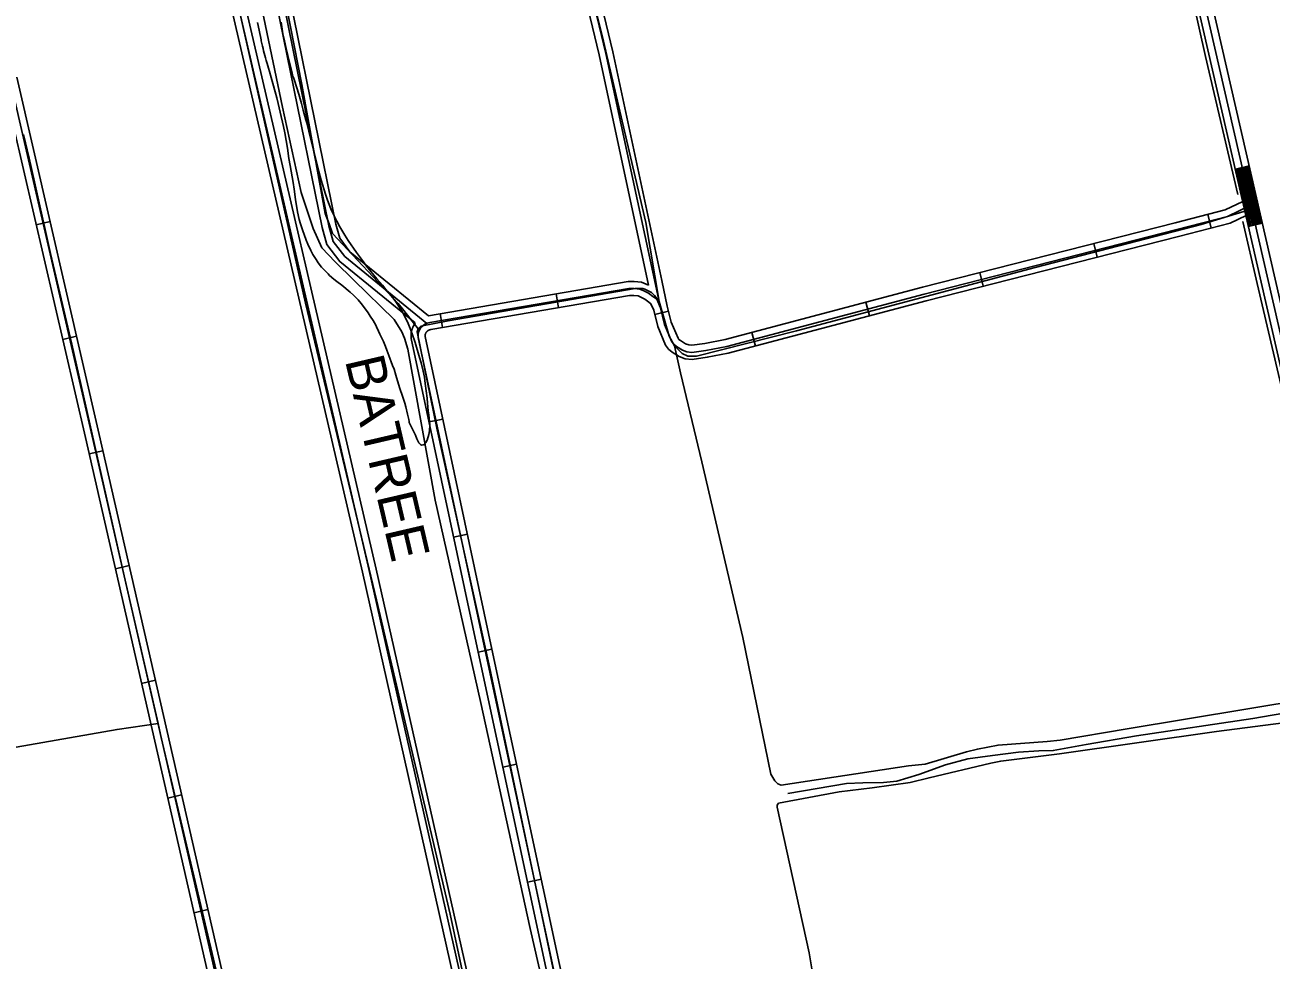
# Model space of a CAD drawing. Extents: x 3424494 to 3462436, y 522220 to 547718.
# Drawn here: x 3456707 to 3459355, y 536285 to 538272 of the extents above; entities that cross this region are included whole.
import ezdxf

# ---------------------------------------------------------------- set-up
doc = ezdxf.new("R2010")
doc.units = 0
for name, color, linetype in [('V-DTCH-CNTR', 7, 'Continuous'), ('V-RIVR-IDEN', 7, 'Continuous'), ('V-ROAD-CNTR', 7, 'Continuous'), ('V-SITE-VEGE', 7, 'Continuous'), ('V-TOPO-SHOR', 7, 'Continuous')]:
    doc.layers.add(name, color=color, linetype=linetype)

msp = doc.modelspace()

# ---------------------------------------------------------------- linework, layer by layer
at = {"layer": 'V-DTCH-CNTR'}
for points in [[(3456711.5, 540227.9), (3456791.8, 539883.8), (3456931.2, 539302.5), (3457055.3, 538754), (3457152.5, 538348.2), (3457303.4, 537680.5), (3457454.1, 537049.8), (3457610.6, 536382.1), (3457681.2, 536050.2), (3457686.5, 536027.5), (3457762.9, 535702)], [(3458054.8, 537684.2), (3458026.4, 537851.5), (3457933.3, 538249.1), (3457834.8, 538646.7), (3457722, 539144.4), (3457712.3, 539155.4), (3457711, 539156.7), (3457702.7, 539160.8), (3457686.2, 539163.5), (3457259.6, 539093.6), (3457107.4, 539069.4), (3457199.2, 538636), (3457295.5, 538145.1), (3457345.2, 537870.8), (3457353.6, 537848.9), (3457360.6, 537828.3), (3457500.2, 537679.5), (3457512.6, 537664.5), (3457543, 537626.2)], [(3456704.2, 538039), (3456716.1, 537988.5), (3456727.7, 537937.9), (3456739.1, 537887.3), (3456750.3, 537836.6), (3456761.3, 537785.8)], [(3459312.7, 537879.9), (3459205.8, 537847.6), (3458853.5, 537756.3), (3458346.3, 537621.4), (3458133.8, 537568), (3458122.8, 537567.9), (3458115.9, 537567.9), (3458103.5, 537573.3), (3458087, 537589.7), (3458075.9, 537610.2), (3458054.8, 537684.2), (3458045.1, 537696.5), (3458038.2, 537703.3), (3458024.5, 537710.1), (3458020.3, 537711.5), (3458003.9, 537711.4), (3457606.1, 537643.1), (3457548.5, 537631.7), (3457543, 537626.2), (3457540.3, 537619.3), (3457582.8, 537410.9), (3457694.3, 536907.7), (3457839.9, 536215.2)], [(3456761.3, 537785.8), (3456807.2, 537593.5), (3456918.5, 537101.2), (3456990.2, 536787.4), (3456997.1, 536757.5), (3457129.5, 536196.9)], [(3460029.5, 536943), (3459712.7, 536883.4), (3459551.1, 536861.3), (3459429, 536838.6), (3459049.1, 536775.9), (3458906.4, 536751.7), (3458879, 536748.8), (3458774.7, 536741.3), (3458730.8, 536732.8), (3458707.5, 536727.2), (3458619.8, 536700.6), (3458584.1, 536697.6), (3458313.9, 536656.2), (3458307, 536658.9), (3458300.1, 536665.7), (3458291.8, 536679.4), (3458232.4, 536970.1), (3458145, 537343), (3458099.9, 537532.2), (3458087, 537589.7)], [(3458335.6, 536207.6), (3458350.7, 536210.4), (3458360.2, 536217.3), (3458368.4, 536225.6), (3458373.8, 536238), (3458380.6, 536257.3), (3458373.5, 536299.8), (3458305.7, 536609.7), (3458305.7, 536613.8), (3458308.4, 536617.9), (3458437.3, 536642.1), (3458507.3, 536650.7), (3458588.2, 536662.2), (3458628, 536672), (3458759.6, 536703), (3458780.2, 536707.3), (3458905, 536723.1), (3459238.4, 536770.4), (3459485.3, 536802.1), (3459562.6, 536812.9)], [(3456990.2, 536787.4), (3456903, 536774.6), (3456615.4, 536724.1), (3456585.9, 536720.1)]]:
    msp.add_lwpolyline(points, dxfattribs=at)
at = {"layer": 'V-ROAD-CNTR'}
for p, q in [((3459308.1, 537972), (3459278.8, 537965.3)), ((3456731.4, 537847.1), (3456760.7, 537853.9)), ((3459220, 537869.2), (3459227.4, 537840.1)), ((3459336, 537850.2), (3459306.8, 537843.5)), ((3458977.8, 537807.2), (3458985.2, 537778.1)), ((3458735.6, 537745.3), (3458743, 537716.2)), ((3457836, 537700.2), (3457841.1, 537670.6)), ((3458493.5, 537682.3), (3458501.2, 537653.3)), ((3457589.6, 537658.1), (3457594.7, 537628.5)), ((3458074.6, 537663.7), (3458045.4, 537656.5)), ((3458251.9, 537618.2), (3458259.5, 537589.2)), ((3456787.6, 537603.5), (3456816.8, 537610.2)), ((3457565.8, 537427.9), (3457595.1, 537434.2)), ((3456843.6, 537359.9), (3456872.9, 537366.6)), ((3457618, 537183.4), (3457647.3, 537189.7)), ((3456899.4, 537116.2), (3456928.6, 537122.9)), ((3457670.2, 536938.9), (3457699.5, 536945.2)), ((3456955.1, 536872.5), (3456984.4, 536879.2)), ((3457722.6, 536694.5), (3457751.9, 536700.7)), ((3457010.9, 536628.8), (3457040.1, 536635.5)), ((3457775, 536450), (3457804.4, 536456.3)), ((3457066.6, 536385.1), (3457095.9, 536391.8))]:
    msp.add_line(p, q, dxfattribs=at)
for points in [[(3458653.9, 540748.6), (3458786.8, 540152.1), (3458830.1, 539968.7), (3458850.7, 539870.1), (3458942.4, 539443.3), (3459188.7, 538358.2), (3459552.6, 536771.5)], [(3458683.2, 540755.1), (3458816, 540158.8), (3458859.4, 539975.3), (3458880.1, 539876.3), (3458971.7, 539449.8), (3459218, 538364.9), (3459581.9, 536778.3)], [(3457372.6, 540617.1), (3457534.1, 539943), (3457702.2, 539205.3), (3457941.7, 538211.1), (3458057.4, 537670.5)], [(3457560.8, 537637.4), (3457387, 537779.2), (3457362.4, 537811.7), (3457353.2, 537844.4), (3457219.2, 538504.8), (3457093.8, 539123), (3456993.3, 539688.6), (3456906.7, 540158), (3456907.7, 540242.9)], [(3458957, 539446.6), (3459203.3, 538361.5), (3459567.3, 536774.9)], [(3457699, 539154.8), (3457927.1, 538207.7), (3458031.7, 537718.9)], [(3457730.3, 539152.7), (3457956.4, 538214.4), (3458060.3, 537728.7)], [(3457536, 537638.3), (3457376.1, 537768.7), (3457348.7, 537804.9), (3457338.6, 537840.9), (3457204.5, 538501.8), (3457089.4, 539069.4)], [(3457564.5, 537653.8), (3457397.9, 537789.6), (3457376.1, 537818.5), (3457367.8, 537848), (3457233.9, 538507.8), (3457121.8, 539060.7)], [(3457875.5, 535285.4), (3457797.3, 535626.5), (3457684, 536090.9), (3457453.6, 537115.4), (3457134.3, 538491.1)], [(3457845.7, 535281.1), (3457768.1, 535619.6), (3457654.7, 536084.1), (3457424.3, 537108.7), (3457105, 538484.3)], [(3457904.4, 532804), (3458333.9, 532953.1), (3458352.1, 532961.5), (3458363.3, 532968.4), (3458372.4, 532976.8), (3458379.6, 532986.3), (3458384.6, 532993.3), (3458381.1, 533017.4), (3458365.7, 533088.2), (3458203.9, 533788.7), (3458064.2, 534393.6), (3457920.5, 535022), (3457782.7, 535623.1), (3457669.3, 536087.5), (3457438.9, 537112), (3457119.7, 538487.7)], [(3457336.2, 535220), (3457331.3, 535232.6), (3457321.5, 535275.4), (3457095.3, 536259.6), (3456835.7, 537394.7), (3456660.7, 538154)], [(3456675.3, 538157.4), (3456850.3, 537398), (3457109.9, 536262.9), (3457336.2, 535278.8), (3457345.7, 535237), (3457352.7, 535219), (3457361.5, 535206.2), (3457372.4, 535195.2), (3457382.3, 535183), (3457388.2, 535170.3), (3457392.6, 535154.9), (3457464.1, 534820.3), (3457607.2, 534162.5), (3457709.5, 533697.4), (3457808.4, 533253.8), (3458020.8, 532281.5), (3458061.7, 532076.5), (3458111.7, 531839.8), (3458138.7, 531712.3)], [(3457369.1, 535221.6), (3457366.1, 535226), (3457360.1, 535241.4), (3457350.8, 535282.1), (3457124.6, 536266.3), (3456864.9, 537401.4), (3456690, 538160.8)], [(3459281.8, 537966), (3459309.7, 537844.2)], [(3459284.7, 537966.7), (3459312.6, 537844.8)], [(3459287.6, 537967.3), (3459315.6, 537845.5)], [(3459290.5, 537968), (3459318.5, 537846.2)], [(3459293.5, 537968.7), (3459321.4, 537846.8)], [(3459296.4, 537969.3), (3459324.3, 537847.5)], [(3459299.3, 537970), (3459327.2, 537848.2)], [(3459302.2, 537970.7), (3459330.2, 537848.8)], [(3459305.2, 537971.4), (3459333.1, 537849.5)], [(3459311.9, 537888.3), (3459262.4, 537864.6), (3459154.5, 537836.9), (3458617.9, 537699.8), (3458198.1, 537588.5), (3458154.1, 537580.1), (3458124.4, 537575.6), (3458113.7, 537577.1), (3458104, 537580.8), (3458091.2, 537588.5), (3458085.5, 537593.1), (3458081.6, 537598.5), (3458066.1, 537635.3), (3458057.4, 537670.5), (3458049.5, 537688.7), (3458041.2, 537694.9), (3458032.2, 537701.4), (3458022.3, 537706.6), (3458013.6, 537710.4), (3458001.3, 537711.6), (3457990.2, 537711.4), (3457567.5, 537639.1)], [(3458072, 537673.9), (3458080.4, 537640), (3458094.8, 537605.9), (3458096.5, 537603.5), (3458099.8, 537600.8), (3458110.6, 537594.3), (3458117.4, 537591.7), (3458124.3, 537590.8), (3458151.6, 537594.9), (3458194.8, 537603.1), (3458614.1, 537714.3), (3459150.8, 537851.4), (3459257.3, 537878.7), (3459294.6, 537896.6)], [(3458000.7, 537696.6), (3458009.8, 537695.7), (3458015.8, 537693.1), (3458024.3, 537688.6), (3458032.4, 537682.8), (3458037.3, 537679), (3458043.2, 537665.7), (3458051.8, 537630.6), (3458068.5, 537591.2), (3458074.5, 537582.8), (3458082.6, 537576.2), (3458097.4, 537567.2), (3458110, 537562.4), (3458124.5, 537560.5), (3458156.7, 537565.3), (3458201.4, 537573.8), (3458621.6, 537685.2), (3459158.2, 537822.3), (3459267.6, 537850.4), (3459301.5, 537866.6)], [(3457564.5, 537653.8), (3457988.8, 537726.3), (3458001.8, 537726.7)], [(3458001.8, 537726.7), (3458017.5, 537725.1), (3458031.7, 537718.9)], [(3458060.3, 537728.7), (3458072, 537673.9)], [(3457947.3, 535789.8), (3457703.8, 536925.4), (3457557.6, 537609.9), (3457557.6, 537609.3), (3457557.6, 537609.6), (3457557.6, 537609.7), (3457557.6, 537610), (3457557.6, 537610.3), (3457557.6, 537610.5), (3457557.5, 537610.7), (3457557.5, 537611), (3457557.5, 537611.2), (3457557.6, 537611.4), (3457557.6, 537611.6), (3457557.6, 537611.9), (3457557.6, 537612.2), (3457557.6, 537612.3), (3457557.6, 537612.5), (3457557.7, 537612.8), (3457557.7, 537613.1), (3457557.8, 537613.3), (3457557.8, 537613.5), (3457557.8, 537613.7), (3457557.9, 537614), (3457557.9, 537614.2), (3457558, 537614.4), (3457558.1, 537614.6), (3457558.1, 537614.8), (3457558.2, 537615.1), (3457558.3, 537615.3), (3457558.4, 537615.5), (3457558.4, 537615.7), (3457558.5, 537615.9), (3457558.6, 537616.2), (3457558.7, 537616.4), (3457558.8, 537616.6), (3457558.9, 537616.8), (3457559, 537617), (3457559.1, 537617.2), (3457559.2, 537617.4), (3457559.3, 537617.6), (3457559.5, 537617.8), (3457559.6, 537618), (3457559.7, 537618.2), (3457559.8, 537618.4), (3457560, 537618.6), (3457560.1, 537618.8), (3457560.2, 537618.9), (3457560.4, 537619.1), (3457560.6, 537619.4), (3457560.7, 537619.5), (3457560.8, 537619.7), (3457561, 537619.9), (3457561.1, 537620), (3457561.3, 537620.2), (3457561.5, 537620.4), (3457561.6, 537620.5), (3457561.8, 537620.7), (3457562, 537620.8), (3457562.1, 537621), (3457562.4, 537621.2), (3457562.5, 537621.3), (3457562.7, 537621.4), (3457562.9, 537621.6), (3457563.1, 537621.7), (3457563.3, 537621.9), (3457563.4, 537622), (3457563.6, 537622.1), (3457563.8, 537622.2), (3457564, 537622.4), (3457564.2, 537622.5), (3457564.5, 537622.6), (3457564.6, 537622.7), (3457564.8, 537622.8), (3457565.1, 537622.9), (3457565.3, 537623), (3457565.5, 537623.1), (3457565.7, 537623.2), (3457565.9, 537623.3), (3457566.2, 537623.4), (3457566.4, 537623.5), (3457566.5, 537623.5), (3457566.8, 537623.6), (3457567, 537623.7), (3457567.3, 537623.8), (3457567.5, 537623.8), (3457567.6, 537623.9), (3457567.9, 537623.9), (3457568.2, 537624), (3457568.3, 537624), (3457568.6, 537624.1), (3457568.9, 537624.1), (3457569, 537624.1), (3457569.7, 537624.2), (3457991.7, 537696.4), (3458000.7, 537696.6)], [(3457918, 535783.4), (3457674.4, 536919.1), (3457527.9, 537605), (3457527.8, 537605.8), (3457527.8, 537606.5), (3457527.7, 537607.3), (3457527.6, 537608), (3457527.6, 537608.7), (3457527.6, 537609.5), (3457527.5, 537610.2), (3457527.5, 537611), (3457527.6, 537611.8), (3457527.6, 537612.5), (3457527.6, 537613.3), (3457527.7, 537614), (3457527.7, 537614.8), (3457527.8, 537615.6), (3457527.9, 537616.3), (3457528, 537617), (3457528.1, 537617.8), (3457528.2, 537618.5), (3457528.4, 537619.3), (3457528.5, 537620), (3457528.7, 537620.7), (3457528.9, 537621.5), (3457529, 537622.3), (3457529.2, 537623), (3457529.5, 537623.7), (3457529.7, 537624.4), (3457529.9, 537625.1), (3457530.2, 537625.8), (3457530.5, 537626.6), (3457530.7, 537627.3), (3457531, 537627.9), (3457531.3, 537628.6), (3457531.6, 537629.3), (3457536, 537638.3)], [(3457542.8, 537607.4), (3457689.1, 536922.3), (3457932.7, 535786.6), (3458217.8, 534527.5), (3458420.3, 533657.6), (3458593.6, 532915.5), (3458790.6, 532085.6), (3458862.3, 531774.7)]]:
    msp.add_lwpolyline(points, dxfattribs=at)
msp.add_arc((3457570.9, 537610.9), 28.3, 96.8668, 187.0585, dxfattribs=at)
at = {"layer": 'V-SITE-VEGE'}
for points in [[(3457488.5, 537547.9), (3457480.7, 537569.3), (3457476.3, 537580.8), (3457473, 537588.4), (3457468.8, 537598.6), (3457461.1, 537614.5), (3457458.5, 537620.7), (3457454, 537630.3), (3457452.7, 537633.7), (3457447.3, 537643.4), (3457441.1, 537653), (3457436.4, 537659.9), (3457430.6, 537667.9), (3457421.4, 537679.8), (3457415.2, 537687.5), (3457405.4, 537697.6), (3457398.5, 537703.7), (3457380.7, 537718.4), (3457370.2, 537726.3), (3457363.6, 537731.2), (3457354.3, 537739.5), (3457351.6, 537742.5), (3457343, 537751.1), (3457337.7, 537756.7), (3457330.5, 537766), (3457325.8, 537773), (3457319.1, 537784.1), (3457314.4, 537792.6), (3457308.1, 537806), (3457304.6, 537814.4), (3457297, 537836.1), (3457292.5, 537848.7), (3457290.2, 537858.5), (3457286.1, 537874.5), (3457282.2, 537900.8), (3457279.4, 537922.6), (3457277, 537936.9), (3457270.7, 537973.1), (3457268.3, 537987.7), (3457265.1, 538009.4), (3457259.5, 538042.6), (3457256.9, 538055.6), (3457249.9, 538086.5), (3457245.4, 538104.7), (3457242.2, 538116.9), (3457238.7, 538129.3), (3457234, 538147.1), (3457226.8, 538172.3), (3457224.6, 538179.9), (3457221.9, 538189.7), (3457220.1, 538196.1), (3457218.2, 538201.9), (3457214.2, 538216.9), (3457213.1, 538221.5), (3457212.2, 538226.3), (3457209, 538237.5), (3457209.1, 538240.1), (3457204.8, 538260.5), (3457201.1, 538277.1)], [(3457251.7, 538277.6), (3457255.5, 538252.9), (3457258.6, 538237.7), (3457262.3, 538221.7), (3457265.6, 538206.5), (3457271.8, 538183.9), (3457275.2, 538169.1), (3457276.4, 538162.3), (3457277.6, 538160.1), (3457279.9, 538153.5), (3457288.9, 538124.5), (3457295, 538104.3), (3457298.5, 538090.7), (3457304.2, 538069.9), (3457306, 538063.3), (3457315, 538028.3), (3457320.2, 538006.5), (3457323.9, 537992.1), (3457328.8, 537972.3), (3457331.6, 537960.1), (3457336.6, 537941.7), (3457345.9, 537911.7), (3457350.1, 537899.5), (3457357.3, 537880.8), (3457360.2, 537874.2), (3457370, 537854.7), (3457376.6, 537842.5), (3457386.8, 537824.6), (3457394.2, 537813.5), (3457411.7, 537788.3), (3457424.8, 537770.8), (3457433.3, 537759.1), (3457454.8, 537732.4), (3457466.9, 537718.5), (3457474.3, 537709.6), (3457491.5, 537688.2), (3457496.7, 537680.8), (3457504.7, 537668.9), (3457508.5, 537662.6), (3457511.4, 537656.8), (3457519.9, 537640.8), (3457525.7, 537626.5), (3457529.8, 537615.3), (3457536.1, 537596.5), (3457545.9, 537564.9), (3457549.1, 537553.3), (3457553.4, 537535.7), (3457556, 537523.1), (3457557.9, 537509.9), (3457561.8, 537478.6), (3457562.6, 537467.6), (3457564.1, 537451.9), (3457565.6, 537442.3), (3457567.1, 537429.3), (3457567.8, 537421.3), (3457566.8, 537409.4), (3457565.3, 537401.3), (3457561.9, 537389.2), (3457559.2, 537384), (3457555.5, 537379.9), (3457553.3, 537379.2), (3457549.6, 537378.8), (3457547.4, 537380.1), (3457544.3, 537383.7), (3457540, 537392.3), (3457536.8, 537399.7), (3457531.6, 537411), (3457523.9, 537426.6), (3457523.7, 537428.6), (3457522.6, 537433.2), (3457520.8, 537441.6), (3457519.8, 537444.8), (3457516.3, 537460), (3457514.2, 537468.2), (3457510.3, 537480.6), (3457503.4, 537500.9), (3457495.5, 537527.5), (3457491.5, 537539.9), (3457488.5, 537547.9)]]:
    msp.add_lwpolyline(points, dxfattribs=at)
at = {"layer": 'V-TOPO-SHOR'}
for points in [[(3456842.7, 540225.2), (3456894.8, 539962.4), (3456938.1, 539725.2), (3456996.8, 539407.4), (3457024.9, 539254.7), (3457058.2, 539082.8), (3457059.3, 539077.2), (3457094, 538867.1), (3457172.3, 538494.3), (3457205.1, 538334.7), (3457254.7, 538096.7), (3457293.9, 537915.4), (3457320, 537838.7), (3457338.1, 537797.7), (3457366.2, 537768.4), (3457406, 537729)], [(3459058.8, 538890.9), (3459140.1, 538540.6), (3459215.1, 538204.3), (3459283.7, 537911.3)], [(3459294.9, 537854), (3459325.2, 537722.2), (3459415.4, 537335.6), (3459523.9, 536874.9)], [(3457406, 537729), (3457491.6, 537645.8), (3457508.3, 537619.8), (3457513.8, 537606.1), (3457520.8, 537582.8), (3457579.1, 537261.9), (3457675, 536834.1), (3457780.9, 536351.4), (3457833.6, 536119.9), (3457838.7, 536097.8), (3457843.2, 536075.3), (3457889.6, 535842.7), (3457915, 535730.3)], [(3458328, 536638.4), (3458452.8, 536659.8), (3458487.2, 536661.4), (3458531.1, 536661.6), (3458559.9, 536664.6), (3458606.5, 536678.6), (3458662.7, 536699.5), (3458710.7, 536712.1), (3458762.8, 536719.3), (3458817.7, 536726.5), (3458861.6, 536729.5), (3458891.8, 536729.7), (3458961.7, 536742.5), (3459068.7, 536761), (3459315.6, 536798.2), (3459509, 536830.9), (3459531, 536835.2), (3459533.7, 536831), (3459537.9, 536820.1)]]:
    msp.add_lwpolyline(points, dxfattribs=at)

# ---------------------------------------------------------------- texts
at = {"layer": 'V-RIVR-IDEN'}
msp.add_text('BATREE', height=83, rotation=283.1164, dxfattribs=at).set_placement((3457386.9, 537559.2))

doc.saveas('drawing.dxf')
